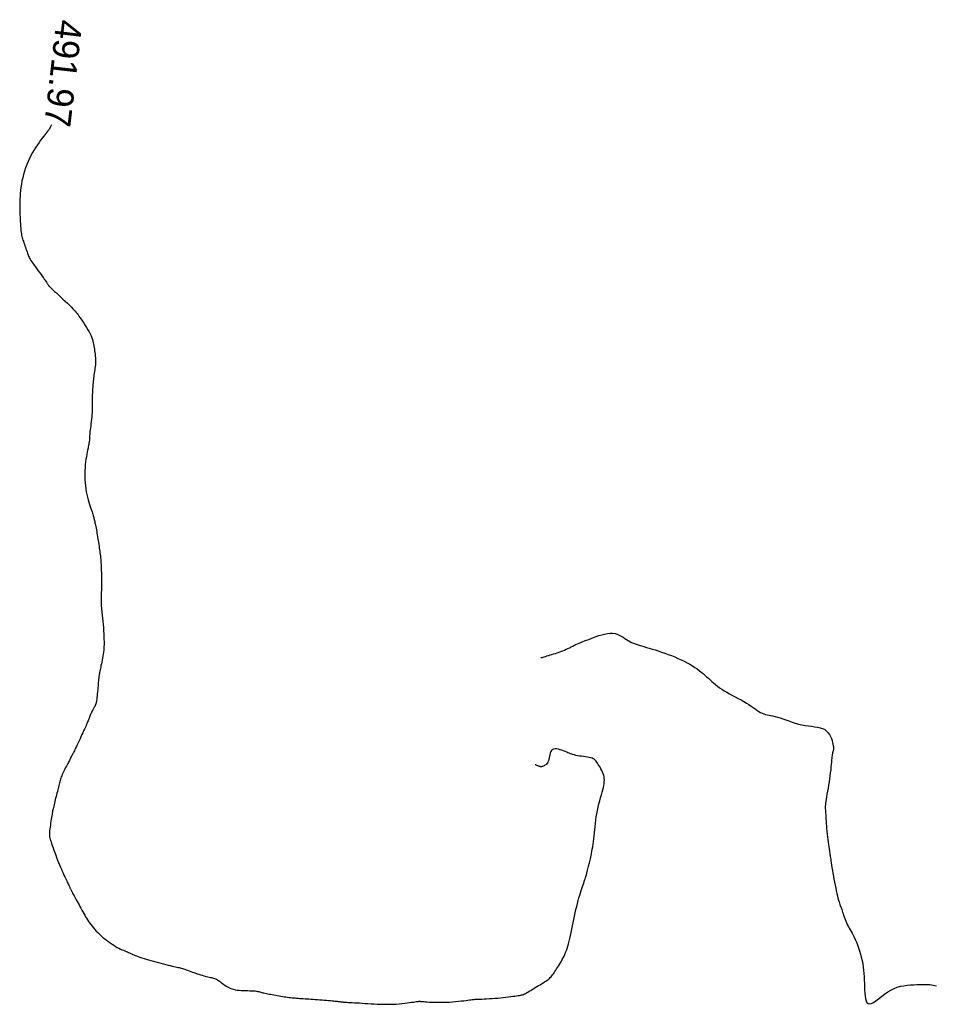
# Model space of a CAD drawing. Header units: millimetres. Extents: x 32690613 to 32693367, y 5343692 to 5344708.
# Tile 612 of 656: x 32692707 to 32692741, y 5344474 to 5344511. Entities that reach past the tile are written whole.
import ezdxf
from ezdxf.enums import TextEntityAlignment as Align

# ---------------------------------------------------------------- set-up
doc = ezdxf.new("R2010")
doc.units = ezdxf.units.MM
doc.header["$LTSCALE"] = 20
doc.layers.add('02-DGM_HL_492.00', color=82, linetype='Continuous')

msp = doc.modelspace()

# ---------------------------------------------------------------- linework, layer by layer
at = {"layer": '02-DGM_HL_492.00', "elevation": 492, "flags": 128}
for points in [[(32692707.748, 5344507.464), (32692707.724, 5344507.415), (32692707.697, 5344507.366), (32692707.668, 5344507.321), (32692707.638, 5344507.276), (32692707.605, 5344507.232), (32692707.569, 5344507.186), (32692707.53, 5344507.136), (32692707.486, 5344507.082), (32692707.438, 5344507.021), (32692707.385, 5344506.953), (32692707.328, 5344506.877), (32692707.268, 5344506.794), (32692707.206, 5344506.705), (32692707.143, 5344506.609), (32692707.079, 5344506.509), (32692707.018, 5344506.403), (32692706.958, 5344506.294), (32692706.901, 5344506.18), (32692706.848, 5344506.063), (32692706.799, 5344505.944), (32692706.754, 5344505.822), (32692706.713, 5344505.698), (32692706.676, 5344505.573), (32692706.644, 5344505.447), (32692706.616, 5344505.321), (32692706.594, 5344505.195), (32692706.576, 5344505.072), (32692706.562, 5344504.952), (32692706.551, 5344504.838), (32692706.543, 5344504.731), (32692706.538, 5344504.633), (32692706.535, 5344504.546), (32692706.532, 5344504.472), (32692706.531, 5344504.412), (32692706.53, 5344504.362), (32692706.53, 5344504.32), (32692706.53, 5344504.283), (32692706.531, 5344504.246), (32692706.533, 5344504.206), (32692706.535, 5344504.159), (32692706.537, 5344504.103), (32692706.541, 5344504.034), (32692706.544, 5344503.955), (32692706.548, 5344503.869), (32692706.552, 5344503.778), (32692706.558, 5344503.686), (32692706.563, 5344503.595), (32692706.57, 5344503.51), (32692706.577, 5344503.431), (32692706.584, 5344503.363), (32692706.593, 5344503.303), (32692706.602, 5344503.25), (32692706.613, 5344503.202), (32692706.625, 5344503.156), (32692706.638, 5344503.112), (32692706.653, 5344503.066), (32692706.67, 5344503.018), (32692706.688, 5344502.964), (32692706.708, 5344502.908), (32692706.728, 5344502.849), (32692706.749, 5344502.789), (32692706.77, 5344502.73), (32692706.79, 5344502.673), (32692706.809, 5344502.619), (32692706.826, 5344502.57), (32692706.841, 5344502.526), (32692706.856, 5344502.487), (32692706.871, 5344502.45), (32692706.887, 5344502.414), (32692706.906, 5344502.377), (32692706.929, 5344502.336), (32692706.957, 5344502.29), (32692706.991, 5344502.238), (32692707.033, 5344502.177), (32692707.08, 5344502.11), (32692707.132, 5344502.039), (32692707.186, 5344501.964), (32692707.241, 5344501.889), (32692707.295, 5344501.816), (32692707.346, 5344501.746), (32692707.393, 5344501.682), (32692707.435, 5344501.625), (32692707.47, 5344501.575), (32692707.501, 5344501.531), (32692707.527, 5344501.493), (32692707.55, 5344501.46), (32692707.568, 5344501.432), (32692707.584, 5344501.408), (32692707.597, 5344501.387), (32692707.609, 5344501.369), (32692707.618, 5344501.353), (32692707.627, 5344501.34), (32692707.634, 5344501.329), (32692707.641, 5344501.318), (32692707.647, 5344501.309), (32692707.653, 5344501.301), (32692707.659, 5344501.294), (32692707.666, 5344501.286), (32692707.675, 5344501.277), (32692707.688, 5344501.265), (32692707.706, 5344501.248), (32692707.731, 5344501.225), (32692707.765, 5344501.195), (32692707.808, 5344501.156), (32692707.863, 5344501.105), (32692707.93, 5344501.044), (32692708.007, 5344500.973), (32692708.091, 5344500.895), (32692708.178, 5344500.813), (32692708.266, 5344500.73), (32692708.352, 5344500.649), (32692708.431, 5344500.573), (32692708.502, 5344500.504), (32692708.561, 5344500.444), (32692708.611, 5344500.391), (32692708.653, 5344500.344), (32692708.69, 5344500.3), (32692708.723, 5344500.256), (32692708.757, 5344500.21), (32692708.791, 5344500.16), (32692708.83, 5344500.104), (32692708.875, 5344500.038), (32692708.923, 5344499.966), (32692708.975, 5344499.888), (32692709.028, 5344499.806), (32692709.081, 5344499.722), (32692709.131, 5344499.638), (32692709.177, 5344499.556), (32692709.218, 5344499.478), (32692709.253, 5344499.404), (32692709.281, 5344499.334), (32692709.304, 5344499.268), (32692709.322, 5344499.205), (32692709.337, 5344499.143), (32692709.349, 5344499.083), (32692709.36, 5344499.022), (32692709.371, 5344498.961), (32692709.381, 5344498.898), (32692709.391, 5344498.834), (32692709.401, 5344498.768), (32692709.409, 5344498.702), (32692709.417, 5344498.635), (32692709.422, 5344498.568), (32692709.425, 5344498.501), (32692709.426, 5344498.435), (32692709.424, 5344498.369), (32692709.419, 5344498.304), (32692709.412, 5344498.24), (32692709.403, 5344498.176), (32692709.394, 5344498.112), (32692709.384, 5344498.049), (32692709.374, 5344497.986), (32692709.365, 5344497.923), (32692709.357, 5344497.86), (32692709.349, 5344497.797), (32692709.343, 5344497.735), (32692709.337, 5344497.674), (32692709.332, 5344497.613), (32692709.327, 5344497.553), (32692709.323, 5344497.495), (32692709.318, 5344497.437), (32692709.315, 5344497.382), (32692709.311, 5344497.327), (32692709.307, 5344497.272), (32692709.304, 5344497.218), (32692709.301, 5344497.163), (32692709.299, 5344497.106), (32692709.298, 5344497.047), (32692709.297, 5344496.986), (32692709.297, 5344496.922), (32692709.298, 5344496.855), (32692709.298, 5344496.785), (32692709.298, 5344496.712), (32692709.298, 5344496.636), (32692709.296, 5344496.558), (32692709.293, 5344496.477), (32692709.288, 5344496.394), (32692709.281, 5344496.308), (32692709.272, 5344496.221), (32692709.262, 5344496.134), (32692709.251, 5344496.049), (32692709.241, 5344495.967), (32692709.23, 5344495.888), (32692709.221, 5344495.815), (32692709.213, 5344495.749), (32692709.207, 5344495.69), (32692709.203, 5344495.638), (32692709.2, 5344495.592), (32692709.198, 5344495.551), (32692709.196, 5344495.515), (32692709.195, 5344495.482), (32692709.194, 5344495.451), (32692709.192, 5344495.423), (32692709.19, 5344495.394), (32692709.187, 5344495.366), (32692709.182, 5344495.335), (32692709.176, 5344495.302), (32692709.169, 5344495.264), (32692709.16, 5344495.221), (32692709.15, 5344495.17), (32692709.138, 5344495.112), (32692709.124, 5344495.044), (32692709.108, 5344494.968), (32692709.092, 5344494.884), (32692709.076, 5344494.793), (32692709.061, 5344494.695), (32692709.047, 5344494.592), (32692709.035, 5344494.485), (32692709.025, 5344494.374), (32692709.018, 5344494.259), (32692709.015, 5344494.143), (32692709.016, 5344494.025), (32692709.019, 5344493.907), (32692709.026, 5344493.79), (32692709.037, 5344493.674), (32692709.051, 5344493.56), (32692709.069, 5344493.45), (32692709.091, 5344493.343), (32692709.115, 5344493.241), (32692709.142, 5344493.144), (32692709.169, 5344493.052), (32692709.197, 5344492.966), (32692709.224, 5344492.887), (32692709.249, 5344492.814), (32692709.272, 5344492.749), (32692709.291, 5344492.691), (32692709.308, 5344492.639), (32692709.322, 5344492.593), (32692709.334, 5344492.55), (32692709.345, 5344492.511), (32692709.355, 5344492.473), (32692709.364, 5344492.436), (32692709.373, 5344492.398), (32692709.383, 5344492.358), (32692709.393, 5344492.316), (32692709.403, 5344492.272), (32692709.414, 5344492.225), (32692709.425, 5344492.175), (32692709.436, 5344492.122), (32692709.447, 5344492.065), (32692709.458, 5344492.005), (32692709.47, 5344491.941), (32692709.481, 5344491.874), (32692709.493, 5344491.805), (32692709.504, 5344491.733), (32692709.516, 5344491.661), (32692709.527, 5344491.589), (32692709.538, 5344491.517), (32692709.548, 5344491.446), (32692709.559, 5344491.377), (32692709.569, 5344491.31), (32692709.578, 5344491.244), (32692709.588, 5344491.179), (32692709.596, 5344491.115), (32692709.604, 5344491.052), (32692709.611, 5344490.99), (32692709.617, 5344490.927), (32692709.623, 5344490.865), (32692709.628, 5344490.803), (32692709.632, 5344490.74), (32692709.635, 5344490.678), (32692709.638, 5344490.615), (32692709.641, 5344490.553), (32692709.644, 5344490.491), (32692709.646, 5344490.428), (32692709.649, 5344490.366), (32692709.651, 5344490.303), (32692709.653, 5344490.241), (32692709.655, 5344490.178), (32692709.656, 5344490.116), (32692709.657, 5344490.053), (32692709.657, 5344489.991), (32692709.656, 5344489.928), (32692709.655, 5344489.865), (32692709.653, 5344489.803), (32692709.65, 5344489.74), (32692709.648, 5344489.676), (32692709.645, 5344489.613), (32692709.643, 5344489.548), (32692709.641, 5344489.483), (32692709.639, 5344489.418), (32692709.639, 5344489.351), (32692709.639, 5344489.284), (32692709.641, 5344489.217), (32692709.643, 5344489.15), (32692709.646, 5344489.084), (32692709.65, 5344489.018), (32692709.654, 5344488.954), (32692709.66, 5344488.89), (32692709.666, 5344488.829), (32692709.673, 5344488.769), (32692709.68, 5344488.71), (32692709.688, 5344488.652), (32692709.695, 5344488.594), (32692709.702, 5344488.536), (32692709.709, 5344488.478), (32692709.715, 5344488.42), (32692709.721, 5344488.361), (32692709.725, 5344488.301), (32692709.729, 5344488.24), (32692709.733, 5344488.179), (32692709.736, 5344488.117), (32692709.739, 5344488.055), (32692709.741, 5344487.992), (32692709.744, 5344487.93), (32692709.746, 5344487.867), (32692709.748, 5344487.805), (32692709.75, 5344487.741), (32692709.75, 5344487.677), (32692709.749, 5344487.611), (32692709.747, 5344487.543), (32692709.743, 5344487.474), (32692709.737, 5344487.402), (32692709.728, 5344487.327), (32692709.717, 5344487.251), (32692709.705, 5344487.174), (32692709.691, 5344487.097), (32692709.677, 5344487.022), (32692709.662, 5344486.949), (32692709.648, 5344486.879), (32692709.634, 5344486.814), (32692709.622, 5344486.753), (32692709.61, 5344486.698), (32692709.6, 5344486.646), (32692709.59, 5344486.599), (32692709.581, 5344486.555), (32692709.574, 5344486.514), (32692709.567, 5344486.476), (32692709.561, 5344486.44), (32692709.556, 5344486.406), (32692709.551, 5344486.372), (32692709.547, 5344486.337), (32692709.543, 5344486.301), (32692709.539, 5344486.26), (32692709.535, 5344486.215), (32692709.53, 5344486.164), (32692709.525, 5344486.105), (32692709.52, 5344486.039), (32692709.513, 5344485.966), (32692709.507, 5344485.889), (32692709.499, 5344485.81), (32692709.492, 5344485.733), (32692709.485, 5344485.659), (32692709.477, 5344485.591), (32692709.47, 5344485.53), (32692709.463, 5344485.48), (32692709.457, 5344485.44), (32692709.45, 5344485.407), (32692709.444, 5344485.382), (32692709.439, 5344485.362), (32692709.434, 5344485.346), (32692709.429, 5344485.334), (32692709.424, 5344485.323), (32692709.42, 5344485.313), (32692709.415, 5344485.304), (32692709.411, 5344485.294), (32692709.406, 5344485.284), (32692709.4, 5344485.272), (32692709.393, 5344485.258), (32692709.384, 5344485.242), (32692709.374, 5344485.224), (32692709.362, 5344485.202), (32692709.349, 5344485.177), (32692709.334, 5344485.15), (32692709.318, 5344485.121), (32692709.302, 5344485.089), (32692709.286, 5344485.057), (32692709.269, 5344485.023), (32692709.253, 5344484.989), (32692709.238, 5344484.954), (32692709.223, 5344484.919), (32692709.209, 5344484.883), (32692709.195, 5344484.848), (32692709.181, 5344484.812), (32692709.167, 5344484.775), (32692709.153, 5344484.739), (32692709.138, 5344484.702), (32692709.123, 5344484.664), (32692709.107, 5344484.626), (32692709.089, 5344484.585), (32692709.07, 5344484.542), (32692709.049, 5344484.495), (32692709.026, 5344484.443), (32692709, 5344484.386), (32692708.972, 5344484.322), (32692708.94, 5344484.252), (32692708.906, 5344484.177), (32692708.87, 5344484.098), (32692708.833, 5344484.018), (32692708.797, 5344483.938), (32692708.761, 5344483.86), (32692708.727, 5344483.787), (32692708.695, 5344483.719), (32692708.666, 5344483.659), (32692708.64, 5344483.607), (32692708.617, 5344483.561), (32692708.597, 5344483.522), (32692708.58, 5344483.488), (32692708.564, 5344483.459), (32692708.551, 5344483.435), (32692708.54, 5344483.415), (32692708.531, 5344483.399), (32692708.523, 5344483.385), (32692708.516, 5344483.373), (32692708.51, 5344483.363), (32692708.505, 5344483.353), (32692708.5, 5344483.343), (32692708.495, 5344483.333), (32692708.49, 5344483.321), (32692708.483, 5344483.307), (32692708.476, 5344483.291), (32692708.468, 5344483.272), (32692708.457, 5344483.249), (32692708.445, 5344483.223), (32692708.43, 5344483.193), (32692708.412, 5344483.158), (32692708.392, 5344483.119), (32692708.368, 5344483.075), (32692708.341, 5344483.026), (32692708.313, 5344482.974), (32692708.284, 5344482.92), (32692708.255, 5344482.865), (32692708.226, 5344482.81), (32692708.199, 5344482.755), (32692708.175, 5344482.703), (32692708.153, 5344482.654), (32692708.135, 5344482.606), (32692708.118, 5344482.561), (32692708.103, 5344482.516), (32692708.09, 5344482.472), (32692708.078, 5344482.427), (32692708.065, 5344482.382), (32692708.053, 5344482.334), (32692708.04, 5344482.284), (32692708.027, 5344482.232), (32692708.013, 5344482.178), (32692707.998, 5344482.122), (32692707.983, 5344482.064), (32692707.968, 5344482.004), (32692707.952, 5344481.943), (32692707.936, 5344481.88), (32692707.92, 5344481.817), (32692707.903, 5344481.753), (32692707.887, 5344481.689), (32692707.871, 5344481.626), (32692707.856, 5344481.564), (32692707.841, 5344481.506), (32692707.828, 5344481.45), (32692707.816, 5344481.398), (32692707.805, 5344481.35), (32692707.796, 5344481.305), (32692707.787, 5344481.262), (32692707.779, 5344481.219), (32692707.772, 5344481.174), (32692707.764, 5344481.126), (32692707.755, 5344481.073), (32692707.746, 5344481.013), (32692707.735, 5344480.947), (32692707.724, 5344480.875), (32692707.712, 5344480.799), (32692707.7, 5344480.722), (32692707.69, 5344480.646), (32692707.68, 5344480.573), (32692707.672, 5344480.505), (32692707.667, 5344480.444), (32692707.663, 5344480.393), (32692707.663, 5344480.348), (32692707.665, 5344480.308), (32692707.671, 5344480.27), (32692707.68, 5344480.231), (32692707.692, 5344480.188), (32692707.708, 5344480.14), (32692707.727, 5344480.083), (32692707.75, 5344480.016), (32692707.776, 5344479.94), (32692707.806, 5344479.856), (32692707.837, 5344479.767), (32692707.87, 5344479.673), (32692707.905, 5344479.578), (32692707.941, 5344479.481), (32692707.977, 5344479.386), (32692708.014, 5344479.294), (32692708.05, 5344479.205), (32692708.086, 5344479.119), (32692708.121, 5344479.037), (32692708.155, 5344478.96), (32692708.188, 5344478.886), (32692708.219, 5344478.817), (32692708.248, 5344478.754), (32692708.276, 5344478.695), (32692708.301, 5344478.641), (32692708.325, 5344478.591), (32692708.347, 5344478.546), (32692708.367, 5344478.505), (32692708.385, 5344478.468), (32692708.401, 5344478.434), (32692708.416, 5344478.404), (32692708.428, 5344478.377), (32692708.44, 5344478.352), (32692708.45, 5344478.329), (32692708.46, 5344478.307), (32692708.47, 5344478.286), (32692708.48, 5344478.264), (32692708.491, 5344478.242), (32692708.503, 5344478.219), (32692708.516, 5344478.193), (32692708.53, 5344478.165), (32692708.547, 5344478.134), (32692708.565, 5344478.1), (32692708.586, 5344478.063), (32692708.608, 5344478.021), (32692708.633, 5344477.975), (32692708.661, 5344477.925), (32692708.692, 5344477.869), (32692708.725, 5344477.809), (32692708.759, 5344477.746), (32692708.795, 5344477.681), (32692708.832, 5344477.614), (32692708.869, 5344477.546), (32692708.906, 5344477.479), (32692708.943, 5344477.413), (32692708.978, 5344477.349), (32692709.013, 5344477.286), (32692709.048, 5344477.225), (32692709.084, 5344477.164), (32692709.121, 5344477.104), (32692709.159, 5344477.045), (32692709.201, 5344476.985), (32692709.245, 5344476.924), (32692709.293, 5344476.863), (32692709.345, 5344476.802), (32692709.399, 5344476.74), (32692709.456, 5344476.678), (32692709.517, 5344476.616), (32692709.579, 5344476.555), (32692709.643, 5344476.496), (32692709.71, 5344476.437), (32692709.778, 5344476.381), (32692709.847, 5344476.326), (32692709.916, 5344476.274), (32692709.986, 5344476.224), (32692710.055, 5344476.177), (32692710.123, 5344476.133), (32692710.19, 5344476.092), (32692710.255, 5344476.055), (32692710.318, 5344476.022), (32692710.378, 5344475.992), (32692710.436, 5344475.966), (32692710.491, 5344475.942), (32692710.544, 5344475.92), (32692710.594, 5344475.899), (32692710.641, 5344475.88), (32692710.686, 5344475.861), (32692710.728, 5344475.843), (32692710.768, 5344475.825), (32692710.809, 5344475.806), (32692710.85, 5344475.787), (32692710.894, 5344475.768), (32692710.942, 5344475.748), (32692710.996, 5344475.727), (32692711.055, 5344475.705), (32692711.123, 5344475.682), (32692711.197, 5344475.658), (32692711.277, 5344475.633), (32692711.362, 5344475.607), (32692711.451, 5344475.581), (32692711.543, 5344475.554), (32692711.638, 5344475.528), (32692711.734, 5344475.501), (32692711.83, 5344475.475), (32692711.925, 5344475.45), (32692712.018, 5344475.425), (32692712.108, 5344475.402), (32692712.195, 5344475.38), (32692712.276, 5344475.36), (32692712.35, 5344475.341), (32692712.417, 5344475.325), (32692712.476, 5344475.312), (32692712.529, 5344475.301), (32692712.576, 5344475.29), (32692712.619, 5344475.281), (32692712.66, 5344475.271), (32692712.7, 5344475.261), (32692712.742, 5344475.249), (32692712.787, 5344475.236), (32692712.835, 5344475.219), (32692712.887, 5344475.201), (32692712.942, 5344475.18), (32692713, 5344475.158), (32692713.061, 5344475.136), (32692713.122, 5344475.113), (32692713.185, 5344475.09), (32692713.249, 5344475.067), (32692713.312, 5344475.045), (32692713.375, 5344475.025), (32692713.437, 5344475.005), (32692713.497, 5344474.987), (32692713.556, 5344474.97), (32692713.613, 5344474.955), (32692713.667, 5344474.941), (32692713.719, 5344474.928), (32692713.767, 5344474.918), (32692713.812, 5344474.908), (32692713.854, 5344474.899), (32692713.894, 5344474.889), (32692713.933, 5344474.879), (32692713.971, 5344474.866), (32692714.007, 5344474.852), (32692714.044, 5344474.834), (32692714.081, 5344474.813), (32692714.118, 5344474.788), (32692714.155, 5344474.762), (32692714.194, 5344474.733), (32692714.234, 5344474.702), (32692714.275, 5344474.671), (32692714.318, 5344474.64), (32692714.363, 5344474.609), (32692714.41, 5344474.579), (32692714.459, 5344474.551), (32692714.512, 5344474.524), (32692714.568, 5344474.499), (32692714.627, 5344474.476), (32692714.691, 5344474.456), (32692714.759, 5344474.439), (32692714.832, 5344474.426), (32692714.909, 5344474.416), (32692714.99, 5344474.41), (32692715.073, 5344474.405), (32692715.156, 5344474.403), (32692715.238, 5344474.401), (32692715.316, 5344474.4), (32692715.389, 5344474.398), (32692715.456, 5344474.395), (32692715.515, 5344474.39), (32692715.567, 5344474.383), (32692715.613, 5344474.375), (32692715.655, 5344474.366), (32692715.695, 5344474.357), (32692715.733, 5344474.346), (32692715.772, 5344474.335), (32692715.812, 5344474.324), (32692715.856, 5344474.314), (32692715.902, 5344474.303), (32692715.951, 5344474.293), (32692716.003, 5344474.282), (32692716.057, 5344474.272), (32692716.114, 5344474.261), (32692716.174, 5344474.25), (32692716.236, 5344474.239), (32692716.3, 5344474.228), (32692716.365, 5344474.216), (32692716.432, 5344474.204), (32692716.499, 5344474.192), (32692716.566, 5344474.181), (32692716.632, 5344474.17), (32692716.696, 5344474.16), (32692716.758, 5344474.152), (32692716.818, 5344474.144), (32692716.876, 5344474.137), (32692716.933, 5344474.131), (32692716.989, 5344474.126), (32692717.045, 5344474.121), (32692717.102, 5344474.117), (32692717.161, 5344474.112), (32692717.222, 5344474.108), (32692717.287, 5344474.103), (32692717.354, 5344474.098), (32692717.424, 5344474.093), (32692717.497, 5344474.088), (32692717.573, 5344474.083), (32692717.652, 5344474.077), (32692717.733, 5344474.071), (32692717.816, 5344474.065), (32692717.902, 5344474.059), (32692717.989, 5344474.053), (32692718.075, 5344474.046), (32692718.16, 5344474.04), (32692718.242, 5344474.034), (32692718.321, 5344474.027), (32692718.394, 5344474.021), (32692718.46, 5344474.015), (32692718.519, 5344474.009), (32692718.571, 5344474.004), (32692718.617, 5344473.999), (32692718.658, 5344473.994), (32692718.694, 5344473.989), (32692718.726, 5344473.985), (32692718.756, 5344473.981), (32692718.784, 5344473.978), (32692718.811, 5344473.975), (32692718.838, 5344473.972), (32692718.867, 5344473.969), (32692718.899, 5344473.967), (32692718.935, 5344473.965), (32692718.977, 5344473.962), (32692719.026, 5344473.959), (32692719.084, 5344473.955), (32692719.152, 5344473.951), (32692719.228, 5344473.946), (32692719.313, 5344473.941), (32692719.405, 5344473.936), (32692719.504, 5344473.93), (32692719.608, 5344473.923), (32692719.717, 5344473.917), (32692719.829, 5344473.91), (32692719.944, 5344473.903), (32692720.062, 5344473.896), (32692720.181, 5344473.89), (32692720.302, 5344473.885), (32692720.423, 5344473.882), (32692720.544, 5344473.88), (32692720.664, 5344473.88), (32692720.784, 5344473.884), (32692720.901, 5344473.89), (32692721.016, 5344473.898), (32692721.126, 5344473.909), (32692721.231, 5344473.92), (32692721.328, 5344473.932), (32692721.417, 5344473.944), (32692721.496, 5344473.956), (32692721.565, 5344473.966), (32692721.621, 5344473.975), (32692721.666, 5344473.981), (32692721.702, 5344473.987), (32692721.73, 5344473.99), (32692721.752, 5344473.993), (32692721.769, 5344473.995), (32692721.783, 5344473.996), (32692721.795, 5344473.996), (32692721.808, 5344473.995), (32692721.821, 5344473.995), (32692721.838, 5344473.993), (32692721.859, 5344473.991), (32692721.887, 5344473.989), (32692721.923, 5344473.986), (32692721.968, 5344473.982), (32692722.025, 5344473.978), (32692722.094, 5344473.973), (32692722.174, 5344473.968), (32692722.264, 5344473.964), (32692722.363, 5344473.96), (32692722.469, 5344473.957), (32692722.58, 5344473.956), (32692722.696, 5344473.957), (32692722.814, 5344473.96), (32692722.934, 5344473.966), (32692723.053, 5344473.974), (32692723.169, 5344473.984), (32692723.281, 5344473.995), (32692723.387, 5344474.007), (32692723.484, 5344474.019), (32692723.571, 5344474.03), (32692723.647, 5344474.039), (32692723.709, 5344474.048), (32692723.76, 5344474.054), (32692723.804, 5344474.059), (32692723.844, 5344474.063), (32692723.883, 5344474.067), (32692723.925, 5344474.07), (32692723.972, 5344474.073), (32692724.029, 5344474.076), (32692724.097, 5344474.079), (32692724.176, 5344474.082), (32692724.265, 5344474.087), (32692724.36, 5344474.092), (32692724.461, 5344474.097), (32692724.566, 5344474.104), (32692724.673, 5344474.111), (32692724.781, 5344474.12), (32692724.887, 5344474.13), (32692724.991, 5344474.141), (32692725.091, 5344474.152), (32692725.187, 5344474.164), (32692725.277, 5344474.175), (32692725.361, 5344474.186), (32692725.437, 5344474.197), (32692725.504, 5344474.206), (32692725.561, 5344474.214), (32692725.611, 5344474.222), (32692725.654, 5344474.229), (32692725.693, 5344474.238), (32692725.729, 5344474.248), (32692725.765, 5344474.26), (32692725.802, 5344474.276), (32692725.841, 5344474.295), (32692725.885, 5344474.319), (32692725.934, 5344474.346), (32692725.986, 5344474.377), (32692726.041, 5344474.411), (32692726.098, 5344474.446), (32692726.157, 5344474.483), (32692726.217, 5344474.52), (32692726.278, 5344474.557), (32692726.339, 5344474.593), (32692726.4, 5344474.629), (32692726.459, 5344474.664), (32692726.516, 5344474.699), (32692726.571, 5344474.733), (32692726.623, 5344474.766), (32692726.671, 5344474.8), (32692726.715, 5344474.833), (32692726.754, 5344474.865), (32692726.789, 5344474.899), (32692726.821, 5344474.933), (32692726.85, 5344474.968), (32692726.879, 5344475.004), (32692726.907, 5344475.043), (32692726.935, 5344475.085), (32692726.965, 5344475.13), (32692726.998, 5344475.178), (32692727.032, 5344475.23), (32692727.067, 5344475.284), (32692727.104, 5344475.341), (32692727.141, 5344475.4), (32692727.177, 5344475.461), (32692727.213, 5344475.523), (32692727.248, 5344475.586), (32692727.282, 5344475.651), (32692727.314, 5344475.717), (32692727.344, 5344475.785), (32692727.374, 5344475.857), (32692727.402, 5344475.933), (32692727.43, 5344476.013), (32692727.457, 5344476.1), (32692727.483, 5344476.193), (32692727.508, 5344476.293), (32692727.534, 5344476.399), (32692727.559, 5344476.511), (32692727.584, 5344476.628), (32692727.609, 5344476.748), (32692727.635, 5344476.871), (32692727.661, 5344476.996), (32692727.687, 5344477.122), (32692727.714, 5344477.248), (32692727.742, 5344477.373), (32692727.77, 5344477.496), (32692727.799, 5344477.617), (32692727.827, 5344477.733), (32692727.856, 5344477.844), (32692727.884, 5344477.95), (32692727.912, 5344478.048), (32692727.939, 5344478.14), (32692727.966, 5344478.224), (32692727.992, 5344478.302), (32692728.017, 5344478.376), (32692728.041, 5344478.445), (32692728.065, 5344478.512), (32692728.087, 5344478.576), (32692728.108, 5344478.64), (32692728.129, 5344478.703), (32692728.148, 5344478.766), (32692728.166, 5344478.828), (32692728.183, 5344478.888), (32692728.199, 5344478.947), (32692728.214, 5344479.003), (32692728.228, 5344479.057), (32692728.241, 5344479.107), (32692728.253, 5344479.154), (32692728.264, 5344479.199), (32692728.275, 5344479.243), (32692728.286, 5344479.287), (32692728.297, 5344479.333), (32692728.309, 5344479.382), (32692728.321, 5344479.436), (32692728.333, 5344479.495), (32692728.347, 5344479.562), (32692728.362, 5344479.636), (32692728.378, 5344479.716), (32692728.393, 5344479.802), (32692728.409, 5344479.894), (32692728.424, 5344479.991), (32692728.438, 5344480.093), (32692728.451, 5344480.199), (32692728.463, 5344480.31), (32692728.475, 5344480.424), (32692728.486, 5344480.542), (32692728.498, 5344480.662), (32692728.511, 5344480.785), (32692728.526, 5344480.909), (32692728.544, 5344481.034), (32692728.565, 5344481.16), (32692728.59, 5344481.286), (32692728.618, 5344481.41), (32692728.648, 5344481.533), (32692728.679, 5344481.653), (32692728.71, 5344481.768), (32692728.74, 5344481.877), (32692728.768, 5344481.979), (32692728.794, 5344482.074), (32692728.815, 5344482.16), (32692728.832, 5344482.238), (32692728.844, 5344482.31), (32692728.852, 5344482.377), (32692728.854, 5344482.441), (32692728.851, 5344482.502), (32692728.843, 5344482.562), (32692728.828, 5344482.623), (32692728.808, 5344482.686), (32692728.783, 5344482.75), (32692728.753, 5344482.813), (32692728.721, 5344482.875), (32692728.688, 5344482.935), (32692728.655, 5344482.992), (32692728.623, 5344483.044), (32692728.593, 5344483.091), (32692728.565, 5344483.131), (32692728.54, 5344483.166), (32692728.515, 5344483.195), (32692728.488, 5344483.22), (32692728.459, 5344483.241), (32692728.424, 5344483.259), (32692728.382, 5344483.275), (32692728.333, 5344483.289), (32692728.274, 5344483.302), (32692728.207, 5344483.315), (32692728.135, 5344483.326), (32692728.059, 5344483.338), (32692727.982, 5344483.35), (32692727.907, 5344483.362), (32692727.835, 5344483.374), (32692727.768, 5344483.387), (32692727.709, 5344483.401), (32692727.655, 5344483.417), (32692727.606, 5344483.433), (32692727.559, 5344483.45), (32692727.513, 5344483.469), (32692727.465, 5344483.489), (32692727.415, 5344483.511), (32692727.359, 5344483.534), (32692727.298, 5344483.558), (32692727.233, 5344483.582), (32692727.165, 5344483.603), (32692727.097, 5344483.621), (32692727.031, 5344483.631), (32692726.97, 5344483.634), (32692726.916, 5344483.626), (32692726.87, 5344483.606), (32692726.834, 5344483.573), (32692726.808, 5344483.529), (32692726.788, 5344483.475), (32692726.773, 5344483.416), (32692726.761, 5344483.354), (32692726.749, 5344483.291), (32692726.736, 5344483.231), (32692726.72, 5344483.176), (32692726.699, 5344483.129), (32692726.673, 5344483.089), (32692726.644, 5344483.055), (32692726.614, 5344483.028), (32692726.582, 5344483.006), (32692726.552, 5344482.988), (32692726.523, 5344482.975), (32692726.498, 5344482.965), (32692726.476, 5344482.958), (32692726.458, 5344482.953), (32692726.442, 5344482.951), (32692726.427, 5344482.951), (32692726.413, 5344482.953), (32692726.398, 5344482.957), (32692726.382, 5344482.962), (32692726.363, 5344482.969), (32692726.342, 5344482.978), (32692726.318, 5344482.987), (32692726.293, 5344482.996), (32692726.27, 5344483.005), (32692726.249, 5344483.013), (32692726.232, 5344483.02), (32692726.221, 5344483.024), (32692726.217, 5344483.026)], [(32692726.423, 5344487.114), (32692726.43, 5344487.116), (32692726.447, 5344487.121), (32692726.475, 5344487.129), (32692726.511, 5344487.14), (32692726.555, 5344487.153), (32692726.605, 5344487.168), (32692726.661, 5344487.184), (32692726.721, 5344487.201), (32692726.785, 5344487.22), (32692726.85, 5344487.239), (32692726.918, 5344487.26), (32692726.986, 5344487.281), (32692727.056, 5344487.304), (32692727.125, 5344487.328), (32692727.194, 5344487.354), (32692727.263, 5344487.38), (32692727.329, 5344487.409), (32692727.395, 5344487.438), (32692727.459, 5344487.468), (32692727.522, 5344487.499), (32692727.585, 5344487.53), (32692727.647, 5344487.561), (32692727.708, 5344487.591), (32692727.77, 5344487.62), (32692727.831, 5344487.648), (32692727.894, 5344487.675), (32692727.958, 5344487.702), (32692728.026, 5344487.729), (32692728.097, 5344487.757), (32692728.174, 5344487.786), (32692728.256, 5344487.817), (32692728.344, 5344487.851), (32692728.44, 5344487.887), (32692728.542, 5344487.923), (32692728.648, 5344487.959), (32692728.756, 5344487.992), (32692728.864, 5344488.019), (32692728.97, 5344488.039), (32692729.073, 5344488.05), (32692729.171, 5344488.05), (32692729.261, 5344488.037), (32692729.345, 5344488.013), (32692729.424, 5344487.98), (32692729.498, 5344487.941), (32692729.568, 5344487.898), (32692729.636, 5344487.853), (32692729.701, 5344487.809), (32692729.765, 5344487.767), (32692729.829, 5344487.73), (32692729.894, 5344487.698), (32692729.961, 5344487.669), (32692730.031, 5344487.642), (32692730.104, 5344487.617), (32692730.183, 5344487.592), (32692730.267, 5344487.567), (32692730.358, 5344487.54), (32692730.457, 5344487.511), (32692730.562, 5344487.48), (32692730.674, 5344487.447), (32692730.79, 5344487.411), (32692730.911, 5344487.373), (32692731.035, 5344487.332), (32692731.16, 5344487.289), (32692731.287, 5344487.243), (32692731.414, 5344487.194), (32692731.54, 5344487.144), (32692731.664, 5344487.091), (32692731.785, 5344487.036), (32692731.902, 5344486.98), (32692732.015, 5344486.923), (32692732.121, 5344486.865), (32692732.221, 5344486.807), (32692732.314, 5344486.748), (32692732.399, 5344486.689), (32692732.479, 5344486.629), (32692732.554, 5344486.57), (32692732.625, 5344486.51), (32692732.693, 5344486.45), (32692732.759, 5344486.39), (32692732.824, 5344486.33), (32692732.889, 5344486.27), (32692732.955, 5344486.21), (32692733.023, 5344486.15), (32692733.094, 5344486.09), (32692733.169, 5344486.031), (32692733.248, 5344485.971), (32692733.334, 5344485.912), (32692733.426, 5344485.853), (32692733.526, 5344485.794), (32692733.631, 5344485.736), (32692733.741, 5344485.678), (32692733.852, 5344485.619), (32692733.964, 5344485.561), (32692734.073, 5344485.503), (32692734.179, 5344485.445), (32692734.278, 5344485.386), (32692734.371, 5344485.327), (32692734.456, 5344485.269), (32692734.536, 5344485.213), (32692734.61, 5344485.159), (32692734.681, 5344485.109), (32692734.748, 5344485.064), (32692734.814, 5344485.025), (32692734.878, 5344484.992), (32692734.941, 5344484.967), (32692735.006, 5344484.948), (32692735.072, 5344484.933), (32692735.141, 5344484.919), (32692735.214, 5344484.906), (32692735.292, 5344484.891), (32692735.376, 5344484.873), (32692735.467, 5344484.849), (32692735.566, 5344484.818), (32692735.672, 5344484.781), (32692735.783, 5344484.741), (32692735.9, 5344484.699), (32692736.021, 5344484.657), (32692736.144, 5344484.617), (32692736.27, 5344484.581), (32692736.396, 5344484.551), (32692736.522, 5344484.528), (32692736.646, 5344484.511), (32692736.766, 5344484.496), (32692736.882, 5344484.481), (32692736.992, 5344484.463), (32692737.095, 5344484.44), (32692737.188, 5344484.41), (32692737.27, 5344484.369), (32692737.341, 5344484.316), (32692737.401, 5344484.252), (32692737.451, 5344484.182), (32692737.492, 5344484.106), (32692737.525, 5344484.029), (32692737.55, 5344483.953), (32692737.569, 5344483.88), (32692737.583, 5344483.814), (32692737.592, 5344483.756), (32692737.597, 5344483.707), (32692737.6, 5344483.665), (32692737.599, 5344483.629), (32692737.597, 5344483.598), (32692737.593, 5344483.573), (32692737.587, 5344483.55), (32692737.582, 5344483.53), (32692737.576, 5344483.512), (32692737.571, 5344483.493), (32692737.566, 5344483.472), (32692737.56, 5344483.448), (32692737.555, 5344483.418), (32692737.549, 5344483.381), (32692737.543, 5344483.335), (32692737.537, 5344483.278), (32692737.53, 5344483.209), (32692737.523, 5344483.129), (32692737.515, 5344483.04), (32692737.505, 5344482.941), (32692737.495, 5344482.836), (32692737.482, 5344482.725), (32692737.468, 5344482.609), (32692737.452, 5344482.491), (32692737.434, 5344482.371), (32692737.414, 5344482.251), (32692737.394, 5344482.133), (32692737.373, 5344482.018), (32692737.354, 5344481.909), (32692737.335, 5344481.807), (32692737.32, 5344481.714), (32692737.307, 5344481.631), (32692737.298, 5344481.56), (32692737.292, 5344481.498), (32692737.289, 5344481.444), (32692737.289, 5344481.394), (32692737.29, 5344481.346), (32692737.293, 5344481.297), (32692737.297, 5344481.244), (32692737.301, 5344481.186), (32692737.305, 5344481.119), (32692737.31, 5344481.045), (32692737.314, 5344480.964), (32692737.319, 5344480.877), (32692737.325, 5344480.784), (32692737.332, 5344480.688), (32692737.34, 5344480.588), (32692737.349, 5344480.486), (32692737.36, 5344480.382), (32692737.372, 5344480.279), (32692737.385, 5344480.178), (32692737.398, 5344480.08), (32692737.411, 5344479.987), (32692737.423, 5344479.901), (32692737.435, 5344479.823), (32692737.445, 5344479.755), (32692737.454, 5344479.698), (32692737.461, 5344479.65), (32692737.467, 5344479.607), (32692737.474, 5344479.566), (32692737.48, 5344479.524), (32692737.487, 5344479.478), (32692737.495, 5344479.425), (32692737.504, 5344479.361), (32692737.516, 5344479.285), (32692737.529, 5344479.197), (32692737.545, 5344479.1), (32692737.561, 5344478.994), (32692737.58, 5344478.884), (32692737.599, 5344478.77), (32692737.619, 5344478.655), (32692737.641, 5344478.54), (32692737.663, 5344478.427), (32692737.686, 5344478.319), (32692737.708, 5344478.215), (32692737.731, 5344478.116), (32692737.753, 5344478.024), (32692737.774, 5344477.939), (32692737.795, 5344477.863), (32692737.814, 5344477.796), (32692737.831, 5344477.739), (32692737.847, 5344477.69), (32692737.862, 5344477.647), (32692737.876, 5344477.609), (32692737.89, 5344477.572), (32692737.905, 5344477.534), (32692737.92, 5344477.495), (32692737.935, 5344477.45), (32692737.953, 5344477.4), (32692737.971, 5344477.344), (32692737.991, 5344477.284), (32692738.012, 5344477.221), (32692738.035, 5344477.156), (32692738.059, 5344477.09), (32692738.085, 5344477.025), (32692738.113, 5344476.963), (32692738.142, 5344476.902), (32692738.173, 5344476.844), (32692738.206, 5344476.786), (32692738.24, 5344476.726), (32692738.276, 5344476.663), (32692738.313, 5344476.595), (32692738.352, 5344476.521), (32692738.392, 5344476.44), (32692738.433, 5344476.349), (32692738.475, 5344476.251), (32692738.517, 5344476.145), (32692738.558, 5344476.033), (32692738.597, 5344475.917), (32692738.633, 5344475.797), (32692738.665, 5344475.675), (32692738.694, 5344475.551), (32692738.717, 5344475.427), (32692738.735, 5344475.302), (32692738.75, 5344475.178), (32692738.762, 5344475.053), (32692738.771, 5344474.928), (32692738.777, 5344474.804), (32692738.783, 5344474.679), (32692738.788, 5344474.554), (32692738.793, 5344474.429), (32692738.8, 5344474.309), (32692738.811, 5344474.197), (32692738.827, 5344474.097), (32692738.85, 5344474.012), (32692738.882, 5344473.948), (32692738.925, 5344473.907), (32692738.981, 5344473.894), (32692739.05, 5344473.911), (32692739.132, 5344473.955), (32692739.225, 5344474.018), (32692739.327, 5344474.095), (32692739.437, 5344474.181), (32692739.552, 5344474.268), (32692739.672, 5344474.352), (32692739.794, 5344474.426), (32692739.917, 5344474.486), (32692740.04, 5344474.532), (32692740.164, 5344474.567), (32692740.288, 5344474.591), (32692740.412, 5344474.608), (32692740.537, 5344474.619), (32692740.662, 5344474.627), (32692740.787, 5344474.632), (32692740.911, 5344474.636), (32692741.036, 5344474.639), (32692741.162, 5344474.638), (32692741.287, 5344474.631), (32692741.413, 5344474.616), (32692741.539, 5344474.591)]]:
    msp.add_lwpolyline(points, dxfattribs=at)

# ---------------------------------------------------------------- texts
at = {"layer": '02-DGM_HL_492.00'}
msp.add_text('491.97', height=1, rotation=263.3863, dxfattribs=at).set_placement((32692708.195, 5344509.428, 492), align=Align.MIDDLE)

doc.saveas('drawing.dxf')
